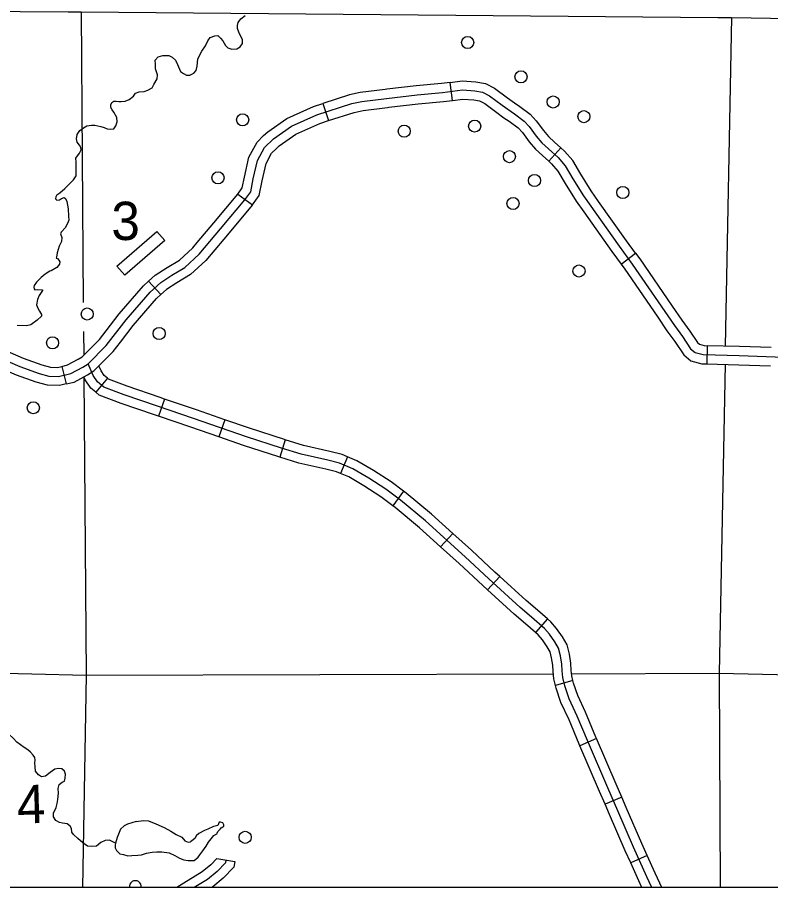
# Model space of a CAD drawing. Extents: x 1369979 to 1371646, y 379997 to 381064.
# Drawn here: x 1370967.2 to 1371040.2, y 380146.4 to 380230.7 of the extents above; entities that cross this region are included whole.
import ezdxf

# ---------------------------------------------------------------- set-up
doc = ezdxf.new("R2010")
doc.units = 0
doc.layers.add('R_Border Notes', color=7, linetype='Continuous')
doc.layers.add('R_No Plot', color=7, linetype='Continuous')

msp = doc.modelspace()

# ---------------------------------------------------------------- linework, layer by layer
at = {"layer": 'R_Border Notes'}
for p, q in [((1371009.384, 380222.647), (1371009.154, 380224.39)), ((1371003.015, 380223.732), (1371003.015, 380223.732)), ((1370996.828, 380222.363), (1370997.369, 380220.691)), ((1371019.889, 380218.069), (1371018.713, 380216.762)), ((1371018.713, 380216.762), (1371018.713, 380216.762)), ((1370988.592, 380213.578), (1370990.017, 380212.548)), ((1371025.718, 380206.802), (1371027.13, 380207.849)), ((1370981.125, 380203.834), (1370979.933, 380205.126)), ((1371034.082, 380198.89), (1371034.035, 380197.132)), ((1370971.55, 380196.89), (1370971.968, 380195.183)), ((1370975.965, 380195.731), (1370974.845, 380194.376)), ((1370981.469, 380193.725), (1370980.903, 380192.061)), ((1370987.326, 380191.716), (1370986.751, 380190.055)), ((1370993.176, 380189.779), (1370992.648, 380188.103)), ((1370999.215, 380188.13), (1370998.534, 380186.509)), ((1371004.655, 380184.791), (1371003.604, 380183.382)), ((1371009.413, 380180.71), (1371008.233, 380179.407)), ((1371013.974, 380176.524), (1371012.79, 380175.226)), ((1371018.58, 380172.426), (1371017.428, 380171.098)), ((1371021.064, 380166.445), (1371019.368, 380165.98)), ((1371023.343, 380160.834), (1371021.73, 380160.137)), ((1371025.791, 380155.147), (1371024.174, 380154.459)), ((1370986.566, 380149.224), (1370988.296, 380148.91)), ((1371028.268, 380149.496), (1371026.665, 380148.775))]:
    msp.add_line(p, q, dxfattribs=at)
for points in [[(1370958.152, 380231.337), (1370972.134, 380231.247), (1370973.397, 380231.239), (1371035.114, 380230.7), (1371036.414, 380230.688), (1371097.105, 380229.657), (1371098.733, 380229.604), (1371113.663, 380229.423)], [(1370973.397, 380231.239), (1370973.616, 380203.079)], [(1370980.791, 380225.142), (1370980.627, 380225.704), (1370980.597, 380226.177), (1370980.568, 380226.562), (1370980.878, 380226.873), (1370981.307, 380227.007), (1370981.899, 380227.007), (1370982.224, 380226.829), (1370982.55, 380226.562), (1370982.742, 380226.133), (1370983.038, 380225.467), (1370983.319, 380225.245), (1370983.63, 380225.082), (1370983.94, 380225.096), (1370984.31, 380225.289), (1370984.562, 380225.541), (1370984.651, 380225.955), (1370984.71, 380226.696), (1370985.109, 380227.421), (1370985.449, 380227.925), (1370985.686, 380228.413), (1370985.908, 380228.739), (1370986.367, 380228.917), (1370986.663, 380228.932), (1370986.899, 380228.695), (1370987.151, 380228.428), (1370987.387, 380227.984), (1370987.609, 380227.747), (1370987.994, 380227.629), (1370988.497, 380227.658), (1370988.822, 380227.851), (1370989.03, 380228.162), (1370989.03, 380228.532), (1370988.689, 380229.257), (1370988.541, 380229.628), (1370988.541, 380229.924), (1370988.63, 380230.205), (1370988.867, 380230.56), (1370989.296, 380230.871)], [(1371036.414, 380230.688), (1371035.827, 380198.843)], [(1370972.935, 380216.036), (1370972.935, 380216.376), (1370972.921, 380216.672), (1370972.891, 380217.043), (1370973.261, 380217.546), (1370973.394, 380217.857), (1370973.364, 380218.094), (1370973.261, 380218.331), (1370973.009, 380218.612), (1370972.95, 380218.923), (1370973.009, 380219.338), (1370973.29, 380219.738), (1370973.631, 380219.989), (1370973.971, 380220.182), (1370974.415, 380220.241), (1370974.725, 380220.241), (1370975.302, 380220.137), (1370975.643, 380220.019), (1370975.924, 380219.9), (1370976.264, 380219.871), (1370976.56, 380219.9), (1370976.752, 380220.182), (1370976.885, 380220.582), (1370976.871, 380220.996), (1370976.56, 380221.514), (1370976.397, 380221.737), (1370976.294, 380221.973), (1370976.279, 380222.21), (1370976.368, 380222.462), (1370976.56, 380222.595), (1370976.811, 380222.595), (1370977.063, 380222.536), (1370977.27, 380222.551), (1370977.684, 380222.595), (1370978.069, 380222.743), (1370978.483, 380223.069), (1370978.675, 380223.351), (1370979.03, 380223.469), (1370979.519, 380223.528), (1370979.874, 380223.632), (1370980.288, 380223.884), (1370980.451, 380224.18), (1370980.776, 380224.742), (1370980.791, 380225.142)], [(1371009.154, 380224.39), (1371008.33, 380224.281), (1371005.869, 380224.067), (1371003.015, 380223.732)], [(1371009.154, 380224.39), (1371010.333, 380224.546), (1371011.655, 380224.442), (1371012.585, 380224.292), (1371013.454, 380223.831), (1371014.723, 380222.897), (1371015.402, 380222.409)], [(1371003.015, 380223.732), (1371002.873, 380223.716), (1371000.452, 380223.403), (1370999.414, 380223.199), (1370996.828, 380222.363)], [(1370999.634, 380222.347), (1371000.593, 380222.535), (1371002.981, 380222.843), (1371005.958, 380223.192), (1371008.426, 380223.407), (1371010.357, 380223.662), (1371011.55, 380223.568), (1371012.301, 380223.447), (1371012.985, 380223.085), (1371014.206, 380222.186), (1371015.386, 380221.34), (1371016.325, 380220.655), (1371016.834, 380220.118), (1371017.505, 380219.192), (1371018.055, 380218.534), (1371018.699, 380217.957)], [(1370989.281, 380213.03), (1370989.844, 380213.809), (1370990.086, 380215.044), (1370990.488, 380216.843), (1370991.158, 380218.078), (1370992.044, 380218.937), (1370993.787, 380220.145), (1370996.228, 380221.246), (1370999.634, 380222.347)], [(1370991.091, 380219.238), (1370991.483, 380219.618), (1370993.352, 380220.913), (1370995.911, 380222.067), (1370996.828, 380222.363)], [(1371003.22, 380221.986), (1371006.047, 380222.318), (1371008.521, 380222.533), (1371009.384, 380222.647)], [(1371009.384, 380222.647), (1371010.38, 380222.779), (1371011.446, 380222.695), (1371012.018, 380222.603), (1371012.516, 380222.339), (1371013.689, 380221.475), (1371014.379, 380220.98)], [(1371015.402, 380222.409), (1371015.901, 380222.052), (1371016.907, 380221.318), (1371017.512, 380220.681), (1371018.199, 380219.732), (1371018.689, 380219.146), (1371019.286, 380218.611), (1371019.889, 380218.069)], [(1370997.369, 380220.691), (1370999.855, 380221.494), (1371000.734, 380221.667), (1371003.088, 380221.971), (1371003.22, 380221.986)], [(1370992.316, 380217.976), (1370992.604, 380218.256), (1370994.222, 380219.377), (1370996.545, 380220.425), (1370997.369, 380220.691)], [(1371014.379, 380220.98), (1371014.871, 380220.628), (1371015.742, 380219.992), (1371016.157, 380219.555), (1371016.811, 380218.652), (1371017.421, 380217.922), (1371018.111, 380217.303), (1371018.713, 380216.762)], [(1370988.592, 380213.578), (1370989.019, 380214.167), (1370989.225, 380215.224), (1370989.657, 380217.154), (1370990.45, 380218.615), (1370991.091, 380219.238)], [(1370990.017, 380212.548), (1370990.67, 380213.45), (1370990.946, 380214.863), (1370991.319, 380216.531), (1370991.867, 380217.54), (1370992.316, 380217.976)], [(1371018.699, 380217.957), (1371019.624, 380217.125), (1371020.321, 380216.306), (1371021.059, 380215.044), (1371022.092, 380213.393)], [(1371023.542, 380212.865), (1371022.824, 380213.88), (1371021.811, 380215.499), (1371021.041, 380216.816), (1371020.255, 380217.739), (1371019.889, 380218.069)], [(1371018.713, 380216.762), (1371018.993, 380216.51), (1371019.602, 380215.795), (1371020.307, 380214.589), (1371021.36, 380212.905), (1371022.106, 380211.85)], [(1370971.055, 380213.489), (1370971.336, 380213.711), (1370971.81, 380214.115), (1370972.668, 380214.959), (1370972.919, 380215.344), (1370972.935, 380216.036)], [(1370971.055, 380213.489), (1370970.966, 380213.296), (1370970.922, 380213.119), (1370971.055, 380213), (1370971.307, 380213.015), (1370971.514, 380213.148), (1370971.75, 380213.237), (1370971.898, 380213.163), (1370972.032, 380212.852), (1370972.135, 380212.141), (1370972.194, 380211.445), (1370972.209, 380211.06), (1370972.15, 380210.898), (1370971.884, 380210.335), (1370971.469, 380209.891), (1370971.41, 380209.728), (1370971.529, 380209.372), (1370971.514, 380208.987), (1370971.292, 380208.528), (1370971.085, 380207.877), (1370971.055, 380207.67), (1370971.026, 380207.507), (1370970.996, 380207.373), (1370971.114, 380207.329), (1370971.233, 380207.166), (1370971.336, 380207.018), (1370971.307, 380206.796), (1370971.055, 380206.47), (1370970.493, 380206.144), (1370970.36, 380206.1)], [(1370980.081, 380204.067), (1370981.122, 380205.027), (1370982.2, 380205.727), (1370983.46, 380206.479), (1370984.855, 380207.768), (1370986.92, 380210.211), (1370989.281, 380213.03)], [(1370984.654, 380208.892), (1370986.248, 380210.777), (1370988.587, 380213.57), (1370988.592, 380213.578)], [(1371022.092, 380213.393), (1371025.538, 380208.519), (1371026.813, 380206.801)], [(1371027.13, 380207.849), (1371026.25, 380209.035), (1371023.542, 380212.865)], [(1370990.017, 380212.548), (1370989.975, 380212.49), (1370987.593, 380209.645), (1370985.997, 380207.757)], [(1371022.106, 380211.85), (1371024.827, 380208.004), (1371025.718, 380206.802)], [(1370979.933, 380205.126), (1370980.581, 380205.724), (1370981.735, 380206.473), (1370982.931, 380207.187), (1370984.219, 380208.376), (1370984.654, 380208.892)], [(1371027.13, 380207.849), (1371027.528, 380207.311), (1371030.663, 380202.729)], [(1370985.997, 380207.757), (1370985.491, 380207.159), (1370983.989, 380205.771), (1370982.664, 380204.981), (1370981.663, 380204.331), (1370981.125, 380203.834)], [(1370970.36, 380206.1), (1370969.934, 380205.827), (1370969.534, 380205.487), (1370969.091, 380205.043), (1370968.869, 380204.717), (1370968.824, 380204.569), (1370968.869, 380204.391), (1370968.913, 380204.302), (1370969.209, 380204.347), (1370969.667, 380204.288), (1370969.653, 380204.228), (1370969.327, 380203.754), (1370969.179, 380203.355), (1370969.076, 380202.836), (1370969.194, 380202.525), (1370969.357, 380202.229), (1370969.564, 380201.918), (1370969.564, 380201.741), (1370969.15, 380201.37), (1370968.543, 380200.897), (1370968.099, 380200.808), (1370967.212, 380200.837)], [(1371025.718, 380206.802), (1371026.097, 380206.291), (1371029.212, 380201.736)], [(1371026.813, 380206.801), (1371030.89, 380200.841), (1371031.667, 380199.794)], [(1370975.821, 380200.317), (1370977.094, 380201.962), (1370979.449, 380204.679), (1370979.933, 380205.126)], [(1370948.306, 380191.812), (1370954.572, 380193.806), (1370958.891, 380195.417), (1370961.975, 380196.76), (1370963.477, 380197.377), (1370964.416, 380197.511), (1370965.489, 380197.511), (1370966.267, 380197.377), (1370967.474, 380196.867), (1370969.325, 380196.196), (1370970.29, 380195.927), (1370971.202, 380195.9), (1370972.409, 380196.196), (1370973.563, 380196.813), (1370974.072, 380197.136), (1370975.843, 380198.908), (1370977.774, 380201.404), (1370980.081, 380204.067)], [(1370977.212, 380199.241), (1370978.454, 380200.847), (1370980.713, 380203.454), (1370981.125, 380203.834)], [(1371030.663, 380202.729), (1371031.605, 380201.351), (1371032.387, 380200.299), (1371033.123, 380199.188), (1371033.318, 380199.022), (1371033.791, 380198.897), (1371034.082, 380198.89)], [(1371029.212, 380201.736), (1371030.174, 380200.33), (1371030.948, 380199.288), (1371031.795, 380198.01), (1371032.484, 380197.424), (1371033.54, 380197.146), (1371034.035, 380197.132)], [(1370971.55, 380196.89), (1370972.092, 380197.023), (1370973.12, 380197.573), (1370973.52, 380197.826), (1370975.181, 380199.489), (1370975.821, 380200.317)], [(1370973.638, 380200.27), (1370973.656, 380197.962)], [(1371031.667, 380199.794), (1371032.459, 380198.599), (1371032.901, 380198.223), (1371033.666, 380198.022), (1371037.166, 380197.928), (1371042.41, 380197.753), (1371045.293, 380197.713), (1371051.422, 380197.726), (1371054.539, 380197.596)], [(1370971.968, 380195.183), (1370972.726, 380195.368), (1370974.006, 380196.053), (1370974.625, 380196.445), (1370976.504, 380198.326), (1370977.212, 380199.241)], [(1371040.272, 380198.704), (1371037.192, 380198.806), (1371034.082, 380198.89)], [(1370966.002, 380198.315), (1370966.516, 380198.226), (1370967.795, 380197.685), (1370969.593, 380197.034), (1370970.423, 380196.803), (1370971.109, 380196.783), (1370971.55, 380196.89)], [(1370984.308, 380191.83), (1370980.791, 380193.028), (1370977.573, 380194.128), (1370975.615, 380194.88), (1370974.998, 380195.39), (1370974.569, 380196.008), (1370974.072, 380197.136)], [(1370975.965, 380195.731), (1370975.651, 380195.991), (1370975.339, 380196.44), (1370975.119, 380196.939)], [(1371034.035, 380197.132), (1371037.14, 380197.049), (1371040.214, 380196.947)], [(1371035.795, 380197.085), (1371035.243, 380167.155)], [(1370971.968, 380195.183), (1370971.296, 380195.018), (1370970.158, 380195.052), (1370969.057, 380195.358), (1370967.153, 380196.049), (1370966.018, 380196.528), (1370965.703, 380196.583)], [(1370974.845, 380194.376), (1370974.345, 380194.79), (1370973.798, 380195.576), (1370973.668, 380195.873)], [(1370973.672, 380195.875), (1370973.896, 380166.981)], [(1370981.469, 380193.725), (1370981.075, 380193.859), (1370977.873, 380194.955), (1370976.064, 380195.649), (1370975.965, 380195.731)], [(1370980.903, 380192.061), (1370980.508, 380192.196), (1370977.273, 380193.302), (1370975.165, 380194.111), (1370974.845, 380194.376)], [(1370987.326, 380191.716), (1370984.593, 380192.662), (1370981.469, 380193.725)], [(1370986.751, 380190.055), (1370984.022, 380190.999), (1370980.903, 380192.061)], [(1371006.773, 380181.915), (1371004.365, 380183.911), (1371002.934, 380184.979), (1371001.268, 380186.047), (1370999.733, 380186.959), (1370998.431, 380187.506), (1370997.312, 380187.792), (1370994.736, 380188.366), (1370992.836, 380188.965), (1370989.427, 380190.059), (1370984.308, 380191.83)], [(1370993.176, 380189.779), (1370993.103, 380189.802), (1370989.705, 380190.893), (1370987.326, 380191.716)], [(1370992.648, 380188.103), (1370992.57, 380188.127), (1370989.149, 380189.225), (1370986.751, 380190.055)], [(1370999.215, 380188.13), (1370998.712, 380188.341), (1370997.517, 380188.647), (1370994.964, 380189.215), (1370993.176, 380189.779)], [(1370998.534, 380186.509), (1370998.151, 380186.67), (1370997.108, 380186.938), (1370994.508, 380187.516), (1370992.648, 380188.103)], [(1371004.655, 380184.791), (1371003.435, 380185.702), (1371001.73, 380186.795), (1371000.129, 380187.745), (1370999.215, 380188.13)], [(1371003.604, 380183.382), (1371002.433, 380184.256), (1371000.807, 380185.299), (1370999.336, 380186.172), (1370998.534, 380186.509)], [(1371009.413, 380180.71), (1371007.348, 380182.58), (1371004.909, 380184.602), (1371004.655, 380184.791)], [(1371008.233, 380179.407), (1371006.197, 380181.251), (1371003.822, 380183.22), (1371003.604, 380183.382)], [(1371028.71, 380146.391), (1371028.678, 380146.47), (1371028.236, 380147.426), (1371026.934, 380150.318), (1371025.401, 380153.818), (1371024.451, 380156.052), (1371022.474, 380160.632), (1371021.485, 380163.015), (1371020.704, 380164.663), (1371020.287, 380165.952), (1371020.066, 380166.76), (1371020.027, 380167.385), (1371019.988, 380168.05), (1371019.858, 380168.836), (1371019.676, 380169.579), (1371019.311, 380170.204), (1371018.791, 380170.946), (1371018.299, 380171.507), (1371017.037, 380172.601), (1371015.944, 380173.539), (1371012.912, 380176.304), (1371010.624, 380178.427), (1371006.773, 380181.915)], [(1371013.974, 380176.524), (1371013.507, 380176.951), (1371011.218, 380179.075), (1371009.413, 380180.71)], [(1371012.79, 380175.226), (1371012.317, 380175.657), (1371010.03, 380177.779), (1371008.233, 380179.407)], [(1371018.58, 380172.426), (1371017.611, 380173.266), (1371016.526, 380174.197), (1371013.974, 380176.524)], [(1371017.428, 380171.098), (1371016.463, 380171.935), (1371015.361, 380172.88), (1371012.79, 380175.226)], [(1371021.064, 380166.445), (1371020.938, 380166.905), (1371020.904, 380167.438), (1371020.863, 380168.147), (1371020.72, 380169.013), (1371020.499, 380169.912), (1371020.052, 380170.678), (1371019.483, 380171.49), (1371018.92, 380172.131), (1371018.58, 380172.426)], [(1371019.368, 380165.98), (1371019.195, 380166.615), (1371019.15, 380167.332), (1371019.113, 380167.952), (1371018.996, 380168.66), (1371018.853, 380169.246), (1371018.571, 380169.73), (1371018.099, 380170.403), (1371017.678, 380170.882), (1371017.428, 380171.098)], [(1370958.05, 380167.347), (1370973.896, 380166.981)], [(1370973.896, 380166.981), (1370973.551, 380146.391)], [(1370973.896, 380166.981), (1371019.164, 380167.109)], [(1371020.925, 380167.114), (1371035.243, 380167.155)], [(1371035.243, 380167.155), (1371095.362, 380165.772)], [(1371035.243, 380167.155), (1371035.311, 380146.391)], [(1371021.73, 380160.138), (1371021.664, 380160.289), (1371020.681, 380162.658), (1371019.885, 380164.338), (1371019.445, 380165.701), (1371019.368, 380165.98)], [(1371023.343, 380160.834), (1371023.283, 380160.974), (1371022.288, 380163.372), (1371021.523, 380164.988), (1371021.13, 380166.204), (1371021.064, 380166.445)], [(1370968.24, 380159.745), (1370967.885, 380159.967), (1370967.189, 380160.471), (1370966.819, 380160.871), (1370966.405, 380161.271), (1370966.065, 380161.552), (1370965.725, 380161.833), (1370965.532, 380161.907), (1370965.34, 380161.922), (1370965.015, 380161.907), (1370964.66, 380161.774), (1370964.29, 380161.685), (1370963.935, 380161.715), (1370963.728, 380161.922), (1370963.52, 380162.085), (1370963.077, 380162.233), (1370962.796, 380162.351), (1370962.44, 380162.559), (1370962.263, 380162.781), (1370962.233, 380162.959)], [(1371025.791, 380155.147), (1371025.259, 380156.398), (1371023.343, 380160.834)], [(1370971.195, 380155.993), (1370971.269, 380156.369), (1370971.58, 380156.591), (1370971.787, 380156.71), (1370971.861, 380156.991), (1370971.906, 380157.376), (1370971.787, 380157.658), (1370971.521, 380157.894), (1370971.21, 380157.924), (1370970.87, 380157.85), (1370970.411, 380157.554), (1370969.968, 380157.198), (1370969.568, 380157.11), (1370969.272, 380157.302), (1370968.991, 380157.672), (1370968.962, 380158.087), (1370968.932, 380158.472), (1370968.947, 380158.738), (1370968.917, 380158.99), (1370968.769, 380159.212), (1370968.511, 380159.52), (1370968.24, 380159.745)], [(1371024.174, 380154.459), (1371023.644, 380155.706), (1371021.73, 380160.137)], [(1370976.725, 380150.692), (1370976.166, 380150.988), (1370975.737, 380150.959), (1370975.323, 380150.751), (1370974.909, 380150.411), (1370974.421, 380150.381), (1370974.021, 380150.411), (1370973.577, 380150.722), (1370973.089, 380151.151), (1370972.66, 380151.536), (1370972.512, 380151.758), (1370972.483, 380152.114), (1370972.335, 380152.35), (1370972.054, 380152.573), (1370971.61, 380152.647), (1370971.299, 380152.706), (1370970.944, 380152.898), (1370970.737, 380153.254), (1370970.737, 380153.609), (1370970.974, 380154.157), (1370971.092, 380154.542), (1370971.136, 380154.942), (1370971.225, 380155.534), (1370971.195, 380155.993)], [(1371028.268, 380149.496), (1371027.738, 380150.675), (1371026.208, 380154.166), (1371025.791, 380155.147)], [(1371026.665, 380148.775), (1371026.131, 380149.961), (1371024.594, 380153.47), (1371024.174, 380154.459)], [(1370978.751, 380152.78), (1370977.901, 380152.528), (1370977.583, 380152.373), (1370977.205, 380152.047), (1370976.887, 380151.247), (1370976.725, 380150.692), (1370976.71, 380150.514), (1370976.702, 380150.248), (1370976.821, 380149.996), (1370977.168, 380149.656), (1370977.509, 380149.589), (1370977.945, 380149.463), (1370978.33, 380149.5), (1370978.907, 380149.544), (1370979.254, 380149.559), (1370979.735, 380149.737), (1370980.29, 380149.826), (1370980.741, 380149.841), (1370981.222, 380149.855), (1370981.939, 380149.767), (1370982.494, 380149.507), (1370982.931, 380149.248), (1370983.36, 380149.085), (1370983.767, 380149.011), (1370984.07, 380149.019), (1370984.343, 380149.026), (1370984.536, 380149.174), (1370984.743, 380149.337), (1370984.906, 380149.567), (1370985.199, 380149.952), (1370985.509, 380150.411), (1370985.753, 380150.788)], [(1370978.751, 380152.78), (1370979.439, 380152.898), (1370979.928, 380152.847), (1370980.638, 380152.58), (1370981.444, 380152.202), (1370982.102, 380151.862), (1370982.627, 380151.551), (1370983.153, 380151.292), (1370983.441, 380150.936), (1370983.774, 380150.803), (1370984.011, 380150.825)], [(1370985.753, 380150.788), (1370986.271, 380151.44), (1370986.545, 380151.588), (1370986.574, 380151.662), (1370986.648, 380151.825), (1370986.863, 380152.062), (1370986.989, 380152.195), (1370987.151, 380152.284), (1370987.24, 380152.328), (1370987.247, 380152.469), (1370987.122, 380152.654), (1370986.907, 380152.743), (1370986.774, 380152.735), (1370986.722, 380152.573), (1370986.656, 380152.41), (1370986.397, 380152.35), (1370986.234, 380152.313), (1370985.672, 380152.062), (1370985.354, 380151.928), (1370984.814, 380151.647), (1370984.562, 380151.41), (1370984.451, 380151.166), (1370984.274, 380151.003), (1370984.011, 380150.825)], [(1370986.566, 380149.224), (1370986.562, 380149.2), (1370985.974, 380148.592), (1370985.148, 380147.907), (1370982.682, 380146.391)], [(1370987.431, 380149.067), (1370987.379, 380148.78), (1370986.572, 380147.946), (1370985.661, 380147.191), (1370984.36, 380146.391)], [(1370988.296, 380148.91), (1370988.196, 380148.361), (1370987.17, 380147.301), (1370986.175, 380146.475), (1370986.039, 380146.391)], [(1371027.746, 380146.391), (1371027.436, 380147.061), (1371026.665, 380148.775)], [(1371029.66, 380146.391), (1371029.484, 380146.821), (1371029.035, 380147.791), (1371028.268, 380149.496)]]:
    msp.add_lwpolyline(points, dxfattribs=at)
msp.add_lwpolyline([(1370977.648, 380205.719), (1370976.88, 380206.604), (1370980.753, 380209.964), (1370981.521, 380209.079)], close=True, dxfattribs=at)
for centre in [(1371010.861, 380228.267), (1371016.026, 380224.933), (1371019.149, 380222.502), (1370989.055, 380220.767), (1371022.126, 380221.081), (1371011.536, 380220.165), (1371004.717, 380219.669), (1371014.903, 380217.205), (1370986.668, 380215.153), (1371017.33, 380214.897), (1371025.902, 380213.735), (1371015.255, 380212.669), (1371021.645, 380206.124), (1370973.999, 380201.956), (1370980.968, 380200.077), (1370970.641, 380199.17), (1370968.772, 380192.877), (1370989.295, 380151.261)]:
    msp.add_circle(centre, 0.586, dxfattribs=at)
msp.add_arc((1370978.657, 380146.474), 0.586, 351.87752, 188.12248, dxfattribs=at)
at = {"layer": 'R_No Plot'}
msp.add_lwpolyline([(1370544.495, 380586.867), (1371140.383, 380586.867), (1371140.383, 380146.391), (1370544.495, 380146.391)], close=True, dxfattribs=at)

# ---------------------------------------------------------------- texts
at = {"layer": 'R_Border Notes'}
msp.add_text('3', height=3.712, dxfattribs=at).set_placement((1370976.337, 380209.128))
msp.add_text('4', height=3.712, rotation=1.68625, dxfattribs=at).set_placement((1370967.226, 380152.581))

doc.saveas('drawing.dxf')
